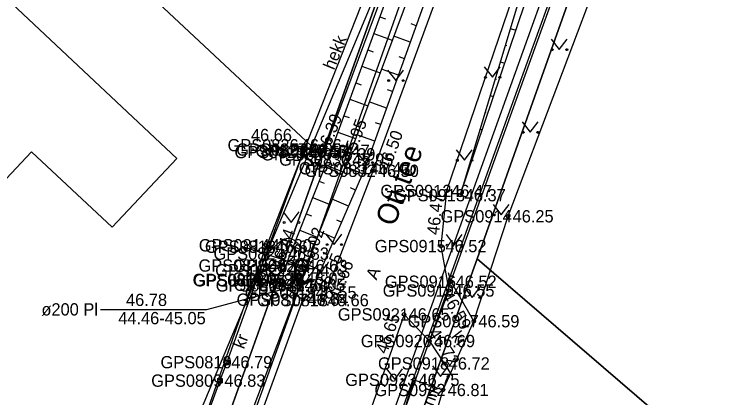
# Model space of a CAD drawing. Extents: x 551623 to 559850, y 6561220 to 6567135.
# Drawn here: x 557032.9 to 557074.35, y 6565411.48 to 6565433.33 of the extents above; entities that cross this region are included whole.
import ezdxf

# ---------------------------------------------------------------- set-up
doc = ezdxf.new("R2010")
doc.units = 0
for name, color, linetype in [('AED', 7, 'Continuous'), ('HALJASTUS', 7, 'Continuous'), ('Hoone Elu- või ühiskondlik hoone', 7, 'Continuous'), ('KORGUS-EH2000', 7, 'Continuous'), ('KPOHULIIN', 7, 'Continuous'), ('KTRASS', 7, 'Continuous'), ('MOOTKORG-EH2000', 7, 'Continuous'), ('MOOTMPUNKT', 7, 'Continuous'), ('MOOTNR', 7, 'Continuous'), ('MOOTPIIR', 7, 'Continuous'), ('MPKAABEL', 7, 'Continuous'), ('MPOHULIIN', 7, 'Continuous'), ('PIIR', 7, 'Continuous'), ('RELJEEF', 7, 'Continuous'), ('TEE', 7, 'Continuous'), ('TRUUP', 7, 'Continuous'), ('VKAEV', 7, 'Continuous'), ('VTRASS', 7, 'Continuous')]:
    doc.layers.add(name, color=color, linetype=linetype)

msp = doc.modelspace()

# ---------------------------------------------------------------- linework, layer by layer
at = {"layer": 'AED'}
for p, q in [((557046.583, 6565418.311), (557046.583, 6565418.061)), ((557046.583, 6565418.311), (557046.833, 6565418.311)), ((557046.833, 6565418.311), (557046.833, 6565418.061)), ((557046.583, 6565418.061), (557046.833, 6565418.061)), ((557044.89, 6565413.614), (557044.89, 6565413.364)), ((557044.89, 6565413.614), (557045.14, 6565413.614)), ((557045.14, 6565413.614), (557045.14, 6565413.364)), ((557044.89, 6565413.364), (557045.14, 6565413.364)), ((557044.498, 6565412.562), (557044.498, 6565412.312)), ((557044.498, 6565412.562), (557044.748, 6565412.562)), ((557044.498, 6565412.312), (557044.748, 6565412.312)), ((557044.748, 6565412.562), (557044.748, 6565412.312))]:
    msp.add_line(p, q, dxfattribs=at)
for points in [[(557048.982, 6565425.874), (557049.377, 6565425.485), (557046.708, 6565418.186)], [(557046.708, 6565418.186), (557045.015, 6565413.489), (557044.623, 6565412.437)], [(557044.623, 6565412.437), (557041.121, 6565402.831), (557037.738, 6565393.584), (557037.46, 6565393.829)]]:
    msp.add_lwpolyline(points, dxfattribs=at)
msp.add_lwpolyline([(557046.889, 6565418.162), (557047.552, 6565420.08), (557047.275, 6565420.175), (557046.612, 6565418.258)], close=True, dxfattribs=at)
at = {"layer": 'HALJASTUS'}
for p, q in [((557063.538, 6565431.934), (557064.001, 6565431.327)), ((557064.001, 6565431.327), (557064.447, 6565431.934)), ((557054.199, 6565430.166), (557054.662, 6565429.559)), ((557054.662, 6565429.559), (557055.108, 6565430.166)), ((557059.721, 6565430.355), (557060.184, 6565429.748)), ((557060.184, 6565429.748), (557060.63, 6565430.355)), ((557061.882, 6565427.216), (557062.345, 6565426.609)), ((557062.345, 6565426.609), (557062.791, 6565427.216)), ((557058.119, 6565425.618), (557058.583, 6565425.011)), ((557058.583, 6565425.011), (557059.028, 6565425.618)), ((557049.574, 6565425.222), (557050.037, 6565424.615)), ((557050.037, 6565424.615), (557050.483, 6565425.222)), ((557052.44, 6565425.486), (557052.903, 6565424.879)), ((557052.903, 6565424.879), (557053.349, 6565425.486)), ((557060.226, 6565422.498), (557060.69, 6565421.891)), ((557060.69, 6565421.891), (557061.135, 6565422.498)), ((557048.239, 6565422.065), (557048.702, 6565421.458)), ((557048.702, 6565421.458), (557049.148, 6565422.065)), ((557050.681, 6565420.805), (557051.144, 6565420.199)), ((557051.144, 6565420.199), (557051.59, 6565420.805)), ((557057.543, 6565420.769), (557058.007, 6565420.162)), ((557058.007, 6565420.162), (557058.452, 6565420.769)), ((557058.571, 6565417.78), (557059.034, 6565417.173)), ((557059.034, 6565417.173), (557059.48, 6565417.78)), ((557056.767, 6565413.276), (557057.23, 6565412.669)), ((557057.23, 6565412.669), (557057.676, 6565413.276)), ((557054.146, 6565413.117), (557054.609, 6565412.51)), ((557054.609, 6565412.51), (557055.055, 6565413.117))]:
    msp.add_line(p, q, dxfattribs=at)
for points in [[(557055.674, 6565441.463), (557056.338, 6565441.052), (557050.575, 6565425.552), (557049.475, 6565425.626)], [(557054.958, 6565403.892), (557053.62, 6565405.721), (557055.703, 6565412.481), (557057.368, 6565411.903)]]:
    msp.add_lwpolyline(points, dxfattribs=at)
for centre in [(557063.6, 6565431.327), (557064.429, 6565431.327), (557059.783, 6565429.748), (557060.612, 6565429.748), (557054.261, 6565429.559), (557055.09, 6565429.559), (557061.944, 6565426.609), (557062.773, 6565426.609), (557052.502, 6565424.879), (557053.331, 6565424.879), (557058.182, 6565425.011), (557059.011, 6565425.011), (557049.636, 6565424.615), (557050.465, 6565424.615), (557060.289, 6565421.891), (557061.118, 6565421.891), (557048.301, 6565421.458), (557049.13, 6565421.458), (557050.743, 6565420.199), (557051.572, 6565420.199), (557057.606, 6565420.162), (557058.435, 6565420.162), (557058.633, 6565417.173), (557059.462, 6565417.173), (557056.829, 6565412.669), (557057.658, 6565412.669), (557054.208, 6565412.51), (557055.037, 6565412.51)]:
    msp.add_circle(centre, 0.055, dxfattribs=at)
at = {"layer": 'Hoone Elu- või ühiskondlik hoone'}
msp.add_lwpolyline([(557025.219, 6565441.033), (557042.158, 6565425.123), (557038.466, 6565421.193), (557033.875, 6565425.505), (557024.094, 6565415.091), (557016.805, 6565421.937), (557026.586, 6565432.351), (557021.527, 6565437.103)], close=True, dxfattribs=at)
at = {"layer": 'KORGUS-EH2000'}
for centre in [(557048.982, 6565425.874), (557050.9, 6565425.355), (557051.926, 6565425.055), (557053.381, 6565424.414), (557057.567, 6565423.262), (557061.076, 6565421.817), (557048.275, 6565418.737), (557049.829, 6565417.468), (557050.523, 6565417.028), (557055.14, 6565416.218), (557059.124, 6565415.827), (557057.431, 6565413.417), (557057.368, 6565411.903)]:
    msp.add_circle(centre, 0.1, dxfattribs=at)
at = {"layer": 'KPOHULIIN'}
msp.add_lwpolyline([(557033.153, 6565351.076), (557050.554, 6565399.565), (557067.065, 6565445.505), (557084.207, 6565493.616), (557103.697, 6565548.895), (557103.697, 6565548.895), (557136.898, 6565642.401), (557153.703, 6565689.258)], dxfattribs=at)
at = {"layer": 'KTRASS'}
msp.add_lwpolyline([(557026.803, 6565375.144), (557032.863, 6565383.722), (557042.439, 6565408.103), (557054.708, 6565437.366), (557065.159, 6565467.183), (557074.882, 6565496.793), (557085.218, 6565523.93), (557095.541, 6565553.264), (557105.806, 6565584.058), (557113.235, 6565607.969), (557122.948, 6565634.671), (557136.565, 6565667.041), (557148.593, 6565662.181)], dxfattribs=at)
at = {"layer": 'MOOTMPUNKT'}
for centre in [(557048.982, 6565425.874), (557049.377, 6565425.485), (557049.475, 6565425.626), (557050.575, 6565425.552), (557050.9, 6565425.355), (557051.926, 6565425.055), (557052.912, 6565424.559), (557053.381, 6565424.414), (557057.567, 6565423.262), (557058.345, 6565423.02), (557061.076, 6565421.817), (557047.27, 6565420.162), (557047.552, 6565420.08), (557057.245, 6565420.116), (557048.249, 6565419.686), (557047.187, 6565419.005), (557049.309, 6565418.99), (557048.275, 6565418.737), (557046.708, 6565418.186), (557046.889, 6565418.162), (557049.257, 6565418.262), (557057.824, 6565418.081), (557048.163, 6565417.873), (557049.196, 6565417.907), (557049.829, 6565417.468), (557057.701, 6565417.582), (557049.36, 6565417.056), (557050.523, 6565417.028), (557055.14, 6565416.218), (557059.124, 6565415.827), (557056.589, 6565414.696), (557045.015, 6565413.489), (557057.431, 6565413.417), (557044.623, 6565412.437), (557055.703, 6565412.481), (557057.368, 6565411.903)]:
    msp.add_circle(centre, 0.1, dxfattribs=at)
at = {"layer": 'MOOTPIIR'}
for points in [[(557043.61, 6565374.404), (557048.326, 6565387.095), (557054.958, 6565403.892), (557057.368, 6565411.903), (557059.124, 6565415.827), (557061.076, 6565421.817), (557066.752, 6565436.836), (557070.253, 6565448.143), (557075.528, 6565462.304), (557079.528, 6565474.038), (557080.455, 6565474.425), (557081.9, 6565473.857), (557083.68, 6565476.148), (557106.788, 6565458.587)], [(557055.674, 6565441.463), (557049.377, 6565425.485), (557046.583, 6565418.311), (557041.121, 6565402.831), (557037.738, 6565393.584), (557037.184, 6565391.063), (557035.648, 6565385.632), (557034.718, 6565383.704), (557029.506, 6565367.036)]]:
    msp.add_lwpolyline(points, dxfattribs=at)
at = {"layer": 'MPKAABEL'}
for points in [[(557041.614, 6565511.821), (557041.772, 6565511.886), (557042.818, 6565510.774), (557053.673, 6565501.545), (557060.475, 6565496.622), (557065.356, 6565493.311), (557071.711, 6565488.112), (557074.069, 6565485.535), (557079.835, 6565481.051), (557079.514, 6565479.177), (557067.572, 6565445.561), (557061.597, 6565429.033), (557050.98, 6565399.528), (557047.292, 6565389.968), (557045.893, 6565390.234), (557040.648, 6565392.251), (557039.149, 6565392.602)], [(557042.389, 6565375.131), (557047.328, 6565389.645), (557051.121, 6565399.476), (557061.738, 6565428.982), (557067.713, 6565445.51), (557079.656, 6565479.128), (557081.243, 6565479.739), (557093.369, 6565470.498), (557109.825, 6565457.596), (557112.764, 6565455.196), (557115.632, 6565452.599), (557121.691, 6565447.648), (557127.024, 6565443.31), (557128.298, 6565442.623), (557128.368, 6565442.376)]]:
    msp.add_lwpolyline(points, dxfattribs=at)
at = {"layer": 'MPOHULIIN'}
msp.add_lwpolyline([(557050.554, 6565399.565), (557067.065, 6565445.505), (557084.207, 6565493.616), (557103.697, 6565548.895), (557120.292, 6565595.621), (557120.292, 6565595.621), (557153.703, 6565689.258)], dxfattribs=at)
at = {"layer": 'PIIR'}
for points in [[(557041.27, 6565511.5), (557071.98, 6565485.55), (557050.42, 6565425.29), (557014.96, 6565458.42)], [(556988.06, 6565483.55), (557014.96, 6565458.42), (557050.42, 6565425.29), (557038.82, 6565392.8), (556973.69, 6565439.84)], [(557080.53, 6565479.22), (557128.11, 6565441.77), (557080.13, 6565401.49), (557059.31, 6565419.38)], [(557040.94, 6565368.35), (557059.31, 6565419.38), (557080.13, 6565401.49), (557099.01, 6565376.8), (557100.49, 6565372.98), (557059.82, 6565354.66), (557054.74, 6565358.24), (557046.62, 6565361.84), (557042.34, 6565364.29)]]:
    msp.add_lwpolyline(points, close=True, dxfattribs=at)
msp.add_lwpolyline([(557029.66, 6565367.15), (557038.82, 6565392.8), (557050.42, 6565425.29), (557071.98, 6565485.55), (557080.53, 6565479.22), (557059.31, 6565419.38), (557040.94, 6565368.35)], dxfattribs=at)
at = {"layer": 'RELJEEF'}
for p, q in [((557053.754, 6565433.197), (557054.073, 6565433.081)), ((557055.833, 6565432.694), (557055.553, 6565432.795)), ((557053.412, 6565432.257), (557054.468, 6565431.873)), ((557061.207, 6565432.544), (557061.529, 6565432.447)), ((557055.495, 6565431.753), (557054.55, 6565432.092)), ((557060.92, 6565431.586), (557061.006, 6565431.56)), ((557053.07, 6565431.318), (557053.384, 6565431.203)), ((557055.157, 6565430.812), (557054.87, 6565430.915)), ((557060.632, 6565430.629), (557060.889, 6565430.551)), ((557052.728, 6565430.378), (557053.77, 6565429.999)), ((557054.819, 6565429.871), (557053.851, 6565430.218)), ((557052.386, 6565429.438), (557052.696, 6565429.325)), ((557060.344, 6565429.671), (557060.411, 6565429.651)), ((557054.481, 6565428.93), (557054.187, 6565429.035)), ((557052.044, 6565428.499), (557053.071, 6565428.125)), ((557060.056, 6565428.713), (557060.248, 6565428.655)), ((557054.143, 6565427.988), (557053.152, 6565428.344)), ((557059.768, 6565427.756), (557059.816, 6565427.741)), ((557051.702, 6565427.559), (557052.008, 6565427.448)), ((557053.805, 6565427.047), (557053.505, 6565427.155)), ((557051.36, 6565426.619), (557052.372, 6565426.251)), ((557053.467, 6565426.106), (557052.453, 6565426.47)), ((557059.48, 6565426.798), (557059.608, 6565426.76)), ((557051.018, 6565425.68), (557051.319, 6565425.57)), ((557059.192, 6565425.84), (557059.221, 6565425.832)), ((557053.129, 6565425.165), (557052.822, 6565425.275)), ((557050.658, 6565424.746), (557051.65, 6565424.353)), ((557058.904, 6565424.883), (557058.967, 6565424.864)), ((557052.77, 6565424.232), (557051.773, 6565424.666)), ((557058.616, 6565423.925), (557058.626, 6565423.922)), ((557050.29, 6565423.817), (557050.588, 6565423.699)), ((557052.371, 6565423.315), (557052.082, 6565423.441)), ((557049.921, 6565422.887), (557050.919, 6565422.492)), ((557051.972, 6565422.398), (557051.041, 6565422.803)), ((557049.552, 6565421.958), (557049.852, 6565421.839)), ((557051.574, 6565421.481), (557051.304, 6565421.598)), ((557049.183, 6565421.028), (557050.187, 6565420.63)), ((557051.175, 6565420.564), (557050.309, 6565420.94)), ((557048.815, 6565420.099), (557049.117, 6565419.979)), ((557050.776, 6565419.647), (557050.526, 6565419.756)), ((557048.446, 6565419.169), (557049.456, 6565418.769)), ((557050.378, 6565418.73), (557049.578, 6565419.078))]:
    msp.add_line(p, q, dxfattribs=at)
for points in [[(557049.36, 6565417.056), (557049.829, 6565417.468), (557052.912, 6565424.559), (557058.682, 6565440.629), (557062.217, 6565449.883), (557067.423, 6565464.786), (557072.054, 6565478.102), (557074.804, 6565486.629), (557074.16, 6565487.528), (557073.151, 6565487.143), (557070.174, 6565478.586), (557066.124, 6565466.603), (557065.721, 6565466.339), (557063.9, 6565466.604)], [(557074.021, 6565487.12), (557071.274, 6565478.307), (557066.567, 6565465.203), (557061.343, 6565450.321), (557057.828, 6565440.881), (557051.926, 6565425.055), (557049.257, 6565418.262)], [(557098.606, 6565467.714), (557096.559, 6565470.147), (557089.928, 6565475.653), (557086.388, 6565478.435), (557083.852, 6565478.923), (557081.814, 6565479.74), (557080.383, 6565480.777), (557078.55, 6565480.831), (557076.66, 6565475.999), (557072.1, 6565463.695), (557067.114, 6565449.254), (557062.909, 6565438.206), (557058.345, 6565423.02)], [(557058.345, 6565423.02), (557063.471, 6565438.192), (557067.541, 6565448.97), (557072.727, 6565463.504), (557077.226, 6565475.645), (557079.24, 6565480.212), (557081.042, 6565479.557), (557082.009, 6565478.881)], [(557063.232, 6565464.894), (557064.689, 6565464.486), (557065.167, 6565463.63), (557060.449, 6565450.657), (557056.73, 6565441.377), (557050.9, 6565425.355), (557048.275, 6565418.737), (557048.163, 6565417.873)], [(557047.224, 6565419.401), (557047.243, 6565419.476), (557047.265, 6565419.541), (557047.287, 6565419.595), (557047.318, 6565419.652), (557047.369, 6565419.722), (557047.431, 6565419.785), (557047.516, 6565419.862), (557047.654, 6565419.988), (557047.744, 6565420.077), (557047.872, 6565420.209), (557047.944, 6565420.28), (557048.041, 6565420.364), (557048.116, 6565420.419), (557048.204, 6565420.473), (557048.313, 6565420.523), (557048.403, 6565420.55), (557048.499, 6565420.562), (557048.582, 6565420.558), (557048.669, 6565420.542), (557048.745, 6565420.518), (557048.845, 6565420.47), (557048.907, 6565420.431), (557048.989, 6565420.363), (557049.045, 6565420.303), (557049.103, 6565420.221), (557049.136, 6565420.158), (557049.169, 6565420.078), (557049.191, 6565419.994), (557049.204, 6565419.912), (557049.209, 6565419.828), (557049.205, 6565419.736), (557049.191, 6565419.641), (557049.167, 6565419.551), (557049.127, 6565419.457), (557049.085, 6565419.383), (557049.032, 6565419.31), (557048.972, 6565419.245), (557048.917, 6565419.197), (557048.843, 6565419.147), (557048.758, 6565419.104), (557048.683, 6565419.077), (557048.581, 6565419.051), (557048.445, 6565419.031), (557048.288, 6565419.016), (557047.991, 6565419.003), (557047.728, 6565419.002), (557047.572, 6565419.008), (557047.477, 6565419.021), (557047.404, 6565419.044), (557047.345, 6565419.076), (557047.297, 6565419.121), (557047.264, 6565419.177), (557047.241, 6565419.254), (557047.229, 6565419.329), (557047.224, 6565419.401)], [(557048.609, 6565419.271), (557048.652, 6565419.317), (557048.72, 6565419.39), (557048.788, 6565419.463), (557048.856, 6565419.537), (557048.912, 6565419.618), (557048.938, 6565419.715), (557048.938, 6565419.815), (557048.917, 6565419.912), (557048.874, 6565420.003), (557048.812, 6565420.08), (557048.746, 6565420.155), (557048.68, 6565420.231)]]:
    msp.add_lwpolyline(points, dxfattribs=at)
at = {"layer": 'TEE'}
for points in [[(557037.039, 6565379.596), (557038.407, 6565383.621), (557037.783, 6565384.859), (557039.085, 6565388.93), (557040.187, 6565388.87), (557041.118, 6565390.14), (557042.169, 6565393.888), (557044.619, 6565401.094), (557047.251, 6565408.071), (557046.425, 6565409.026), (557049.36, 6565417.056), (557050.523, 6565417.028), (557053.381, 6565424.414), (557059.245, 6565440.391), (557062.786, 6565450.201), (557067.916, 6565464.787), (557072.487, 6565478.006), (557075.324, 6565486.609)], [(557062.679, 6565438.274), (557057.567, 6565423.262), (557057.245, 6565420.116), (557057.701, 6565417.582), (557056.589, 6565414.696), (557055.14, 6565416.218), (557050.59, 6565403.317), (557048.958, 6565399.33), (557045.276, 6565388.196), (557040.597, 6565375.018)], [(557049.36, 6565417.056), (557048.163, 6565417.873), (557047.182, 6565419.01)], [(557059.124, 6565415.827), (557057.824, 6565418.081), (557057.678, 6565418.597)], [(557056.589, 6565414.696), (557057.431, 6565413.417), (557057.907, 6565412.668)]]:
    msp.add_lwpolyline(points, dxfattribs=at)
at = {"layer": 'TRUUP'}
for p, q in [((557048.971, 6565418.581), (557048.841, 6565418.523)), ((557048.841, 6565418.523), (557049.161, 6565417.813)), ((557048.868, 6565418.535), (557048.865, 6565418.47)), ((557048.894, 6565418.547), (557048.888, 6565418.419)), ((557048.906, 6565418.552), (557049.196, 6565417.907)), ((557048.919, 6565418.558), (557048.911, 6565418.368)), ((557048.945, 6565418.569), (557048.934, 6565418.318)), ((557048.97, 6565418.581), (557048.956, 6565418.267)), ((557048.971, 6565418.581), (557049.232, 6565418.001)), ((557048.993, 6565418.533), (557048.979, 6565418.216)), ((557049.016, 6565418.482), (557049.002, 6565418.166)), ((557049.039, 6565418.431), (557049.025, 6565418.115)), ((557049.061, 6565418.381), (557049.048, 6565418.064)), ((557049.084, 6565418.33), (557049.07, 6565418.014)), ((557049.107, 6565418.279), (557049.093, 6565417.963)), ((557049.13, 6565418.229), (557049.116, 6565417.912)), ((557049.153, 6565418.178), (557049.139, 6565417.862)), ((557049.161, 6565417.813), (557049.87, 6565418.132)), ((557049.175, 6565418.127), (557049.162, 6565417.814)), ((557049.196, 6565417.907), (557049.841, 6565418.197)), ((557049.232, 6565418.001), (557049.812, 6565418.262)), ((557049.475, 6565418.111), (557049.468, 6565417.951)), ((557049.501, 6565418.122), (557049.494, 6565417.963)), ((557049.526, 6565418.134), (557049.519, 6565417.974)), ((557049.552, 6565418.145), (557049.545, 6565417.986)), ((557049.577, 6565418.157), (557049.57, 6565417.997)), ((557049.603, 6565418.168), (557049.596, 6565418.009)), ((557049.628, 6565418.18), (557049.621, 6565418.02)), ((557049.654, 6565418.191), (557049.647, 6565418.032)), ((557049.679, 6565418.203), (557049.672, 6565418.043)), ((557049.705, 6565418.214), (557049.698, 6565418.055)), ((557049.73, 6565418.226), (557049.723, 6565418.066)), ((557049.756, 6565418.237), (557049.749, 6565418.078)), ((557049.781, 6565418.249), (557049.774, 6565418.089)), ((557049.807, 6565418.26), (557049.8, 6565418.101)), ((557049.812, 6565418.262), (557049.87, 6565418.132)), ((557049.83, 6565418.222), (557049.825, 6565418.112)), ((557049.853, 6565418.171), (557049.851, 6565418.124)), ((557049.198, 6565418.077), (557049.187, 6565417.825)), ((557049.221, 6565418.026), (557049.213, 6565417.837)), ((557049.245, 6565418.007), (557049.238, 6565417.848)), ((557049.271, 6565418.019), (557049.264, 6565417.86)), ((557049.296, 6565418.03), (557049.289, 6565417.871)), ((557049.322, 6565418.042), (557049.315, 6565417.883)), ((557049.347, 6565418.053), (557049.34, 6565417.894)), ((557049.373, 6565418.065), (557049.366, 6565417.906)), ((557049.398, 6565418.076), (557049.391, 6565417.917)), ((557049.424, 6565418.088), (557049.417, 6565417.928)), ((557049.449, 6565418.099), (557049.442, 6565417.94))]:
    msp.add_line(p, q, dxfattribs=at)
for points in [[(557049.196, 6565417.907), (557043.864, 6565416.471), (557037.807, 6565416.471)], [(557049.196, 6565417.907), (557045.673, 6565408.624)]]:
    msp.add_lwpolyline(points, dxfattribs=at)
at = {"layer": 'VKAEV'}
for p, q in [((557048.959, 6565418.99), (557049.659, 6565418.99)), ((557049.061, 6565418.743), (557048.922, 6565418.603)), ((557049.556, 6565418.743), (557049.696, 6565418.603))]:
    msp.add_line(p, q, dxfattribs=at)
msp.add_circle((557049.309, 6565418.99), 0.35, dxfattribs=at)
at = {"layer": 'VTRASS'}
for points in [[(557145.322, 6565689.495), (557134.032, 6565659.135), (557130.382, 6565646.475), (557120.112, 6565618.925), (557118.572, 6565614.685), (557109.512, 6565589.115), (557108.482, 6565586.205), (557104.61, 6565573.91), (557101.828, 6565566.771), (557100.892, 6565564.715), (557100.207, 6565563.094), (557095.302, 6565548.745), (557082.162, 6565511.115), (557077.662, 6565498.385), (557074.832, 6565487.185), (557073.992, 6565486.035), (557070.902, 6565479.045), (557049.552, 6565418.835), (557036.81, 6565383.508), (557036.652, 6565383.055), (557029.612, 6565366.205)], [(557049.552, 6565418.835), (557049.309, 6565418.99), (557045.815, 6565420.119)]]:
    msp.add_lwpolyline(points, dxfattribs=at)

# ---------------------------------------------------------------- texts
at = {"layer": 'HALJASTUS'}
for s, rotation, p in [('hekk', 67.951, (557051.144, 6565430.129)), ('pinnase hunnik', 69.5967, (557055.02, 6565406.157))]:
    msp.add_text(s, height=0.7, rotation=rotation, dxfattribs=at).set_placement(p)
at = {"layer": 'KORGUS-EH2000'}
for s, rotation, p in [(' 46.39', 68.3639, (557050.662, 6565425.068)), (' 45.95', 69.5469, (557052.132, 6565424.757)), (' 46.50', 69.8456, (557054.203, 6565424.113)), (' 46.47', 84.1587, (557057.109, 6565420.466)), (' 46.44', 70.2214, (557048.065, 6565418.498)), (' 46.02', 68.5529, (557049.663, 6565418.59)), (' 46.55', 66.5023, (557050.631, 6565417.119)), (' 46.66', 68.8441, (557051.339, 6565416.712)), (' 46.59', 299.9691, (557057.119, 6565417.52)), (' 46.65', 70.5708, (557054.065, 6565413.67)), (' 46.72', 303.3549, (557056.349, 6565415.358))]:
    msp.add_text(s, height=0.7, rotation=rotation, dxfattribs=at).set_placement(p)
for s, p in [(' 46.66', (557046.136, 6565426.104)), (' 46.25', (557061.076, 6565421.467)), (' 46.81', (557057.368, 6565411.553))]:
    msp.add_text(s, height=0.7, dxfattribs=at).set_placement(p)
at = {"layer": 'MOOTKORG-EH2000'}
for s, p in [(' 46.66', (557048.982, 6565425.524)), (' 46.54', (557049.475, 6565425.276)), (' 46.57', (557049.377, 6565425.135)), (' 46.47', (557050.575, 6565425.201)), (' 46.39', (557050.9, 6565425.005)), (' 45.95', (557051.926, 6565424.705)), (' 46.43', (557052.912, 6565424.209)), (' 46.50', (557053.381, 6565424.064)), (' 46.47', (557057.567, 6565422.912)), (' 46.37', (557058.345, 6565422.67)), (' 46.25', (557061.076, 6565421.467)), (' 46.80', (557047.27, 6565419.812)), (' 46.67', (557047.552, 6565419.73)), (' 46.52', (557057.245, 6565419.766)), (' 46.83', (557048.249, 6565419.336)), (' 46.73', (557047.187, 6565418.655)), (' 46.03', (557049.309, 6565418.64)), (' 46.44', (557048.275, 6565418.387)), (' 46.80', (557046.708, 6565417.836)), (' 46.76', (557046.889, 6565417.812)), (' 46.02', (557049.257, 6565417.912)), (' 46.64', (557048.163, 6565417.522)), (' 46.05', (557049.196, 6565417.557)), (' 46.52', (557057.824, 6565417.731)), (' 46.55', (557049.829, 6565417.118)), (' 46.55', (557057.701, 6565417.231)), (' 46.64', (557049.36, 6565416.706)), (' 46.66', (557050.523, 6565416.678)), (' 46.65', (557055.14, 6565415.868)), (' 46.59', (557059.124, 6565415.477)), (' 46.69', (557056.589, 6565414.346)), (' 46.79', (557045.015, 6565413.139)), (' 46.72', (557057.431, 6565413.067)), (' 46.83', (557044.623, 6565412.087)), (' 46.75', (557055.703, 6565412.131)), (' 46.81', (557057.368, 6565411.553))]:
    msp.add_text(s, height=0.7, dxfattribs=at).set_placement(p)
at = {"layer": 'MOOTNR'}
for s, p in [('GPS0826 ', (557045.062, 6565425.524)), ('GPS0827 ', (557045.555, 6565425.276)), ('GPS0825 ', (557045.457, 6565425.135)), ('GPS0828 ', (557046.656, 6565425.201)), ('GPS0829 ', (557046.98, 6565425.005)), ('GPS0830 ', (557048.006, 6565424.705)), ('GPS0831 ', (557049.132, 6565424.209)), ('GPS0832 ', (557049.462, 6565424.064)), ('GPS0912 ', (557053.788, 6565422.912)), ('GPS0913 ', (557054.565, 6565422.67)), ('GPS0914 ', (557057.226, 6565421.467)), ('GPS0814 ', (557043.421, 6565419.812)), ('GPS0813 ', (557043.772, 6565419.73)), ('GPS0915 ', (557053.466, 6565419.766)), ('GPS0824 ', (557044.26, 6565419.336)), ('GPS0815 ', (557043.407, 6565418.655)), ('GPS0823 ', (557045.389, 6565418.64)), ('GPS0822 ', (557044.355, 6565418.387)), ('GPS0811 ', (557043.068, 6565417.836)), ('GPS0812 ', (557043.109, 6565417.812)), ('GPS0820 ', (557045.337, 6565417.912)), ('GPS0816 ', (557044.384, 6565417.522)), ('GPS0821 ', (557045.417, 6565417.557)), ('GPS0916 ', (557054.045, 6565417.731)), ('GPS0819 ', (557046.049, 6565417.118)), ('GPS0919 ', (557053.922, 6565417.231)), ('GPS0817 ', (557045.581, 6565416.706)), ('GPS0818 ', (557046.743, 6565416.678)), ('GPS0921 ', (557051.361, 6565415.868)), ('GPS0917 ', (557055.345, 6565415.477)), ('GPS0920 ', (557052.67, 6565414.346)), ('GPS0810 ', (557041.235, 6565413.139)), ('GPS0918 ', (557053.652, 6565413.067)), ('GPS0809 ', (557040.704, 6565412.087)), ('GPS0923 ', (557051.783, 6565412.131)), ('GPS0922 ', (557053.448, 6565411.553))]:
    msp.add_text(s, height=0.7, dxfattribs=at).set_placement(p)
at = {"layer": 'TEE'}
for s, height, rotation, p in [('Oti tee', 1.2, 69.5562, (557054.592, 6565421.182)), ('A', 0.7, 65.6054, (557053.566, 6565418.149)), ('kr', 0.7, 307.9086, (557057.786, 6565414.929)), ('kr', 0.7, 68.8203, (557045.997, 6565414.201))]:
    msp.add_text(s, height=height, rotation=rotation, dxfattribs=at).set_placement(p)
at = {"layer": 'TRUUP'}
for s, p in [('46.78', (557039.267, 6565416.697)), ('ø200 Pl', (557034.437, 6565416.154)), ('44.46-45.05', (557038.821, 6565415.655))]:
    msp.add_text(s, height=0.7, dxfattribs=at).set_placement(p)

doc.saveas('drawing.dxf')
